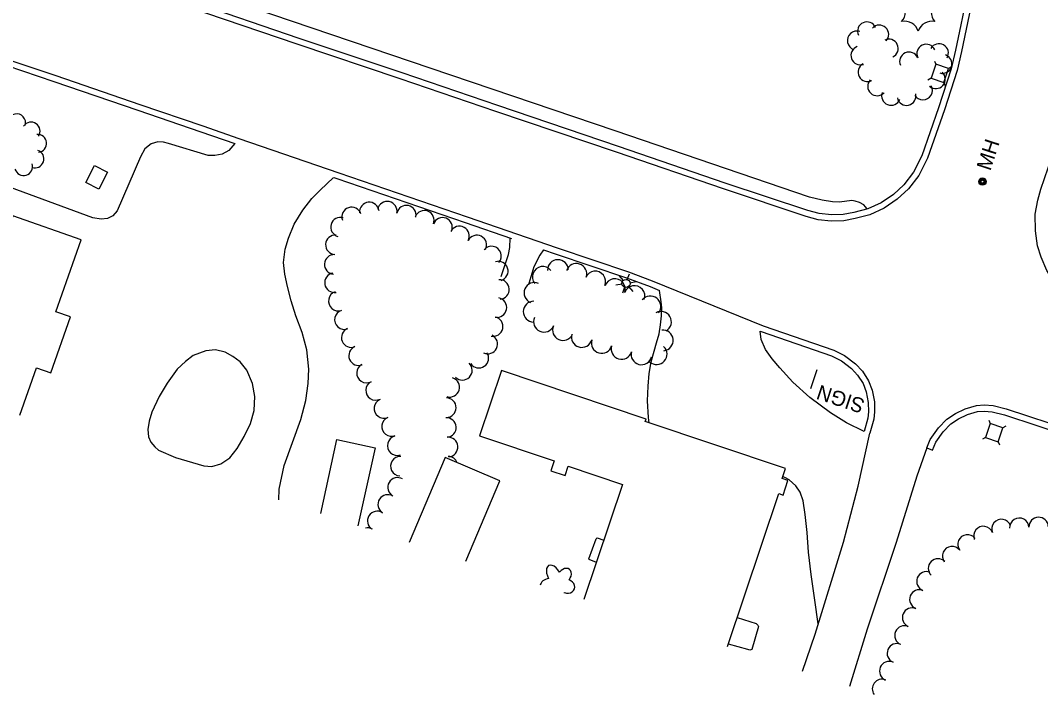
# Model space of a CAD drawing. Extents: x 189384 to 193282, y 256970 to 260388.
# Drawn here: x 192545.4 to 192959.1, y 258294.5 to 258567.8 of the extents above; entities that cross this region are included whole.
import ezdxf

# ---------------------------------------------------------------- set-up
doc = ezdxf.new("R2010")
doc.units = 0
for name, color, linetype in [('E_DRN_Grate', 7, 'Continuous'), ('E_DWY', 7, 'Continuous'), ('E_LAND_Vegetation', 7, 'Continuous'), ('E_MISCPROP', 7, 'Continuous'), ('E_MISCPROP_HvyLine', 7, 'Continuous'), ('E_PATH_Sidewalk', 7, 'Continuous'), ('E_RDWY', 7, 'Continuous'), ('E_UTL_AboveGroundPipe', 7, 'Continuous')]:
    doc.layers.add(name, color=color, linetype=linetype)

# ---------------------------------------------------------------- blocks, each defined once
blk = doc.blocks.new('PED')
at = {"layer": 'E_UTL_AboveGroundPipe'}
for p, q in [((-2.34, 2.71), (-3.29, 3.77)), ((3.06, 2.71), (4.02, 3.77)), ((-3.29, -4.35), (-2.34, -3.29)), ((4.02, -4.35), (3.06, -3.29))]:
    blk.add_line(p, q, dxfattribs=at)
blk.add_lwpolyline([(-2.34, -3.29), (3.06, -3.29), (3.06, 2.71), (-2.34, 2.71)], close=True, dxfattribs=at)
blk = doc.blocks.new('MHO_3')
at = {"layer": 'E_DRN_Grate'}
for centre, radius in [((0.04, -0.06), 1.5), ((0.04, -0.06), 1.22), ((0.04, -0.07), 0.968), ((0.01, -0.08), 0.605)]:
    blk.add_circle(centre, radius, dxfattribs=at)
blk = doc.blocks.new('LTP')
at = {"layer": 'E_MISCPROP'}
for p, q in [((-1.61, 0.09), (-4.22, 0.17)), ((-0.78, 1.46), (-1.98, 3.76)), ((0.86, 1.37), (2.22, 3.6)), ((1.66, 0), (4.18, -0.06)), ((-0.86, -1.4), (-2.22, -3.59)), ((0.78, -1.44), (2.02, -3.62))]:
    blk.add_line(p, q, dxfattribs=at)
blk.add_circle((0.02, 0.01), 1.64, dxfattribs=at)
blk = doc.blocks.new('PINEL')
at = {"layer": 'E_LAND_Vegetation'}
for centre, start, end in [((-8.23, 7.26), 275.2112, 0.9761), ((2.17, 10.66), 215.2112, 300.9761), ((10.31, 3.35), 155.2112, 240.9761), ((-10.49, -3.45), 335.2112, 60.9761), ((8.05, -7.36), 95.2112, 180.9761), ((-2.35, -10.75), 35.2112, 120.9761)]:
    blk.add_arc(centre, 5.72, start, end, dxfattribs=at)
blk = doc.blocks.new('SIGN')
at = {"layer": 'E_MISCPROP'}
blk.add_text('SIGN', height=6, rotation=0, dxfattribs=at).set_placement((0, -3))

msp = doc.modelspace()

# ---------------------------------------------------------------- linework, layer by layer
at = {"layer": 'E_DWY'}
for points in [[(192632.37, 258517.83), (192629.93, 258515.02), (192627.21, 258513.59), (192624.2, 258513.01), (192621.46, 258513.06), (192605.36, 258517.87), (192603.37, 258518.37), (192601.1, 258518.53), (192598.34, 258517.73), (192595.89, 258515.69), (192594.07, 258512.53), (192584.64, 258490.58), (192582.81, 258488.58), (192580.69, 258487.51), (192578.06, 258487.18), (192574.75, 258487.67), (192541.35, 258500.02)], [(192650.2, 258373.43), (192650.29, 258377.8), (192652.4, 258387.32), (192659.07, 258406.04), (192661.07, 258413.67), (192662.11, 258420.61), (192662.35, 258426.41), (192661.53, 258434.25), (192659.67, 258441.24), (192657.12, 258447.95), (192655.16, 258454.07), (192653.69, 258459.84), (192652.58, 258464.85), (192652.11, 258469.58), (192652.77, 258475.1), (192654.12, 258479.56), (192656.41, 258485.18), (192659.87, 258490.87), (192663.62, 258495.57), (192667, 258498.92), (192672.41, 258504.08)], [(192740.28, 258464.02), (192743.26, 258472.93), (192743.85, 258475.76), (192743.98, 258479.52)], [(192757.55, 258474.83), (192756.04, 258472.58), (192753.62, 258467.85), (192751.51, 258461.13)], [(192800.37, 258404.62), (192800.08, 258406.75), (192799.64, 258413.54), (192799.96, 258419.56), (192800.4, 258424.69), (192801.22, 258429.31), (192803.33, 258437.1), (192804.45, 258440.73), (192804.99, 258444.39), (192805.35, 258447.97), (192805.49, 258451.24), (192805.27, 258453.72), (192804.58, 258458.31)], [(192887.51, 258401.18), (192880.44, 258404.63), (192873.97, 258408.68), (192865.48, 258414.89), (192858.58, 258421.12), (192853.31, 258426.94), (192850.2, 258430.64), (192847.61, 258434.33), (192845.79, 258438.44), (192845.36, 258441.82)], [(192608.2, 258390.53), (192619.82, 258387.22), (192622.96, 258386.96), (192626.65, 258387.98), (192630.24, 258390.41), (192633.27, 258394.2), (192636.16, 258399.15), (192638.63, 258404.31), (192640.16, 258409.57), (192640.42, 258415.29), (192639.53, 258420.55), (192637.22, 258425.95), (192634.5, 258429.36), (192631.46, 258431.59), (192628.38, 258433.34), (192624.49, 258434.18), (192620.53, 258433.84), (192615.42, 258431.87), (192612.37, 258429.56), (192608.91, 258426.37), (192604.82, 258420.71), (192601.58, 258415.34)], [(192601.58, 258415.34), (192598.64, 258408.9), (192597.54, 258405.31), (192597.06, 258401.92), (192597.33, 258398.96), (192598.25, 258396.84), (192599.94, 258394.84), (192601.35, 258393.6), (192608.2, 258390.53)], [(192868.96, 258323.16), (192867.59, 258332.8), (192866.04, 258343.19), (192864.95, 258352.16), (192864.43, 258360.16), (192863.66, 258367.42), (192862.86, 258373.08), (192861.55, 258376.54), (192859.8, 258379.03), (192857.1, 258381.53), (192855.45, 258382.44), (192854.53, 258382.8)]]:
    msp.add_lwpolyline(points, dxfattribs=at)
at = {"layer": 'E_LAND_Vegetation'}
for centre, radius, start, end in [((192888.69, 258563.35), 3.82, 24.1046, 204.1046), ((192884.55, 258559.63), 3.82, 71.9241, 251.9241), ((192893.69, 258562.05), 3.82, 316.5353, 136.5353), ((192897.57, 258556.38), 3.82, 295.7924, 115.7924), ((192917.89, 258554.5), 3.82, 330.4565, 150.4565), ((192886.02, 258553.54), 3.82, 108.991, 288.991), ((192905.74, 258551.11), 3.82, 23.8205, 203.8205), ((192912.75, 258554.26), 3.82, 25.2764, 205.2764), ((192888.94, 258546.8), 3.82, 117.7863, 297.7863), ((192919.37, 258550.11), 3.82, 252.6957, 72.6957), ((192916.64, 258543.93), 3.82, 228.7284, 48.7284), ((192892.82, 258541.05), 3.82, 137.098, 317.098), ((192898.46, 258537.17), 3.82, 158.3812, 338.3812), ((192904.74, 258537.15), 3.82, 192.4759, 12.4759), ((192911.4, 258539.38), 3.82, 209.6779, 29.6779), ((192543.85, 258526.24), 3.65, 342.4803, 162.4803), ((192549.7, 258522.87), 3.65, 326.0818, 146.0818), ((192552.38, 258517.94), 3.65, 275.6408, 95.6408), ((192551.25, 258511.62), 3.65, 250.9824, 70.9824), ((192546.65, 258508.54), 3.65, 197.3522, 17.3522), ((192686.86, 258490.12), 3.96, 5.7043, 185.7043), ((192694.15, 258490.42), 3.96, 348.2704, 168.2704), ((192701.9, 258488.82), 3.96, 348.2704, 168.2704), ((192679.7, 258488.11), 3.96, 19.191, 199.191), ((192709.19, 258486.74), 3.96, 338.5975, 158.5975), ((192675.2, 258483.98), 3.96, 73.5649, 253.5649), ((192716.56, 258483.85), 3.96, 338.5975, 158.5975), ((192723.44, 258480.38), 3.96, 332.0101, 152.0101), ((192673.11, 258476.77), 3.96, 86.296, 266.296), ((192730.49, 258476.73), 3.96, 332.9673, 152.9673), ((192736.43, 258472.24), 3.96, 319.4813, 139.4813), ((192672.6, 258468.88), 3.96, 86.296, 266.296), ((192739.19, 258466.16), 3.96, 287.4351, 107.4351), ((192757.22, 258463.8), 4.21, 38.8307, 218.8307), ((192763.36, 258466.54), 4.21, 1.1859, 181.1859), ((192770.85, 258465.02), 4.21, 341.7196, 161.7196), ((192672.72, 258461.43), 3.96, 99.5448, 279.5448), ((192778.49, 258461.92), 4.21, 336.8121, 156.8121), ((192739.68, 258458.71), 3.96, 273.7323, 93.7323), ((192753.86, 258457.28), 4.21, 66.7, 246.7), ((192786.46, 258458.82), 4.21, 340.5336, 160.5336), ((192794.4, 258456.01), 4.21, 340.5336, 160.5336), ((192674.28, 258453.97), 3.96, 108.2413, 288.2413), ((192738.63, 258451.36), 3.96, 259.3317, 79.3317), ((192800.86, 258451.85), 4.21, 321.7447, 141.7447), ((192753.53, 258449.71), 4.21, 89.5658, 269.5658), ((192676.76, 258446.46), 3.96, 108.2413, 288.2413), ((192737.1, 258443.65), 3.96, 257.7875, 77.7875), ((192757.68, 258445.64), 4.21, 156.2211, 336.2211), ((192805.17, 258445.6), 4.21, 300.3002, 120.3002), ((192679.54, 258439.18), 3.96, 112.1641, 292.1641), ((192765.38, 258442.24), 4.21, 156.2211, 336.2211), ((192734.94, 258436.56), 3.96, 243.7476, 63.7476), ((192773.04, 258439.43), 4.21, 163.3362, 343.3362), ((192805.9, 258438.05), 4.21, 275.8795, 95.8795), ((192682.52, 258431.85), 3.96, 112.1641, 292.1641), ((192781.11, 258437.01), 4.21, 163.3362, 343.3362), ((192789.18, 258434.59), 4.21, 163.3362, 343.3362), ((192803.4, 258432.47), 4.21, 227.6888, 47.6888), ((192731.29, 258430.85), 3.96, 213.845, 33.845), ((192797.23, 258432.41), 4.21, 165.6497, 345.6497), ((192685.72, 258424.81), 3.96, 117.5847, 297.5847), ((192724.63, 258425.95), 3.96, 225.5524, 45.5524), ((192719.5, 258419.04), 3.96, 252.8789, 72.8789), ((192689.39, 258417.79), 3.96, 117.5847, 297.5847), ((192692.81, 258410.48), 3.96, 112.8016, 292.8016), ((192718.1, 258410.78), 3.96, 269.7062, 89.7062), ((192695.87, 258403.19), 3.96, 112.8016, 292.8016), ((192718.17, 258402.72), 3.96, 274.5056, 94.5056), ((192698.22, 258395.41), 3.96, 106.4734, 286.4734), ((192718.79, 258394.83), 3.96, 274.5056, 94.5056), ((192699.45, 258387.06), 3.96, 86.4065, 266.4065), ((192718.79, 258387.09), 3.96, 19.9908, 88.899), ((192698.34, 258378.47), 3.96, 60.0407, 240.0407), ((192694.33, 258371.55), 3.96, 57.5775, 237.5775), ((192690.08, 258364.86), 3.96, 57.5775, 237.5775), ((192943.25, 258361.61), 3.93, 20.9709, 200.9709), ((192950.48, 258362.11), 3.93, 2.5415, 182.5415), ((192958.32, 258362.44), 3.93, 2.14, 182.14), ((192686.13, 258358.09), 3.96, 60.0404, 102.5933), ((192935.9, 258358.79), 3.93, 20.9709, 200.9709), ((192929.47, 258355.39), 3.93, 37.1199, 217.1199), ((192923.2, 258350.64), 3.93, 37.1199, 217.1199), ((192917.5, 258345.63), 3.93, 45.4292, 225.4292), ((192912.78, 258340.39), 3.93, 68.7869, 248.7869), ((192909.93, 258333.06), 3.93, 68.7869, 248.7869), ((192906.97, 258325.7), 3.93, 66.9675, 246.9675), ((192903.89, 258318.47), 3.93, 66.9675, 246.9675), ((192900.81, 258311.22), 3.93, 66.8762, 246.8762), ((192897.72, 258303.98), 3.93, 66.8762, 246.8762), ((192894.78, 258296.77), 3.93, 69.2107, 215.6255)]:
    msp.add_arc(centre, radius, start, end, dxfattribs=at)
for centre, major_axis, ratio, start_param, end_param in [((192761.8, 258342.82), (2.22, -3.95), 0.560249, 1.570796, 4.712389), ((192765.94, 258342.53), (-2.16, -2.7), 0.716896, 1.570796, 4.712389), ((192760.13, 258338.84), (3.95, 0.75), 0.691916, 1.570796, 2.900375), ((192766.96, 258338.4), (-3.1, 1.11), 0.832022, 1.570796, 4.712389), ((192763.34, 258335.97), (0.18, 3.44), 0.782863, 4.630808, 4.712389)]:
    msp.add_ellipse(centre, major_axis=major_axis, ratio=ratio, start_param=start_param, end_param=end_param, dxfattribs=at)
at = {"layer": 'E_MISCPROP'}
msp.add_line((192865.93, 258418.53), (192868.54, 258426.23), dxfattribs=at)
at = {"layer": 'E_MISCPROP_HvyLine'}
for points in [[(192545.08, 258407.81), (192551.84, 258426.98), (192551.84, 258426.98), (192557.68, 258424.92), (192565.67, 258447.55), (192559.7, 258449.66), (192559.7, 258449.66), (192559.7, 258449.66), (192569.98, 258478.81), (192569.98, 258478.81), (192542.36, 258488.55), (192536.69, 258472.48), (192536.69, 258472.48), (192536.69, 258472.48), (192502.5, 258484.54), (192502.5, 258484.54), (192482.63, 258428.24)], [(192832.13, 258313.92), (192852.91, 258375.93), (192854.67, 258375.34), (192856.65, 258381.23), (192856.65, 258381.23), (192854.27, 258382.03), (192854.27, 258382.03), (192855.64, 258386.1), (192798.75, 258405.16), (192798.75, 258405.16), (192799.08, 258406.13), (192799.08, 258406.13), (192740.42, 258425.79), (192740.42, 258425.79), (192731.56, 258399.33), (192731.56, 258399.33), (192761.87, 258389.18), (192761.87, 258389.18), (192760.53, 258385.16), (192766.23, 258383.25), (192767.51, 258387.07), (192767.51, 258387.07), (192789.57, 258379.67), (192789.57, 258379.67), (192789.57, 258379.67), (192773.92, 258332.96)], [(192667.18, 258367.87), (192673.76, 258397.9), (192673.76, 258397.9), (192673.76, 258397.9), (192689.19, 258394.51), (192682.27, 258362.94)], [(192726.07, 258348.61), (192739.8, 258381.15), (192739.8, 258381.15), (192739.8, 258381.15), (192717.59, 258390.52), (192717.59, 258390.52), (192703.08, 258356.13)]]:
    msp.add_lwpolyline(points, dxfattribs=at)
at = {"layer": 'E_PATH_Sidewalk'}
for points in [[(192888.84, 258491.32), (192887.45, 258493.02), (192885.65, 258493.99), (192883.88, 258494.53), (192882.56, 258494.73), (192877.54, 258494.11), (192874.78, 258494.22), (192870.54, 258494.89), (192865.39, 258496.14), (192786.51, 258522.98), (192719.99, 258545.63), (192639.35, 258572.86), (192580.24, 258592.73), (192566.85, 258598.37), (192561.81, 258601.23), (192558.48, 258603.5), (192556.79, 258604.58), (192555.47, 258604.86), (192554.46, 258604.99), (192552.71, 258604.48)], [(192778.97, 258348.03), (192776, 258349.17), (192775.84, 258349.54), (192778.84, 258357.63), (192779.28, 258357.99), (192782, 258357.07)], [(192836.09, 258325.73), (192843.82, 258323.26), (192844.47, 258322.65), (192844.65, 258322.09), (192841.96, 258312.75), (192841.23, 258312.51), (192840.32, 258312.69), (192832.48, 258314.95)]]:
    msp.add_lwpolyline(points, dxfattribs=at)
msp.add_lwpolyline([(192571.91, 258502.01), (192575.44, 258508.89), (192580.67, 258506.2), (192577.14, 258499.33)], close=True, dxfattribs=at)
at = {"layer": 'E_RDWY'}
for points in [[(192932.03, 258579.15), (192927.08, 258555.15), (192925.3, 258547.45), (192920.09, 258531.51), (192913.27, 258511.93), (192909.72, 258504.89), (192905.55, 258499.48), (192900.99, 258495.3), (192895.68, 258491.62), (192889.86, 258489), (192883.9, 258487.46), (192879.29, 258486.55), (192874.18, 258486.44), (192868.91, 258486.99), (192863.98, 258488.27), (192830.45, 258499.45), (192787.18, 258514.29), (192738.17, 258530.89), (192699.38, 258544.09), (192657.63, 258558.09), (192613.4, 258573.18)], [(192929.58, 258579.66), (192924.63, 258555.68), (192922.89, 258548.12), (192917.72, 258532.31), (192910.96, 258512.91), (192907.6, 258506.23), (192903.7, 258501.18), (192899.43, 258497.25), (192894.44, 258493.8), (192889.03, 258491.37), (192883.34, 258489.9), (192879.02, 258489.05), (192874.29, 258488.95), (192869.36, 258489.46), (192864.69, 258490.67), (192831.25, 258501.82), (192787.98, 258516.66), (192738.97, 258533.26), (192700.19, 258546.46), (192658.43, 258560.46), (192614.21, 258575.55)], [(192487.88, 258543.26), (192489.42, 258546.27), (192491.64, 258549.49), (192494.14, 258552.48), (192496.75, 258554.47), (192499.59, 258556.18), (192502.38, 258557.31), (192505.59, 258558), (192509.65, 258558.27), (192513.2, 258557.8), (192517.29, 258556.94), (192533.31, 258551.6), (192558.88, 258543.03), (192592.94, 258531.36), (192618.51, 258522.65), (192632.37, 258517.83)], [(192534.1, 258553.98), (192559.68, 258545.39), (192593.74, 258533.72), (192619.32, 258525.01), (192633.94, 258519.93), (192674.52, 258506), (192726.52, 258488.2), (192763.07, 258475.57), (192791.95, 258465.8), (192801.63, 258462.19), (192846.64, 258444), (192875.29, 258434.11), (192879.64, 258431.93), (192884.11, 258428.54), (192886.88, 258425.56), (192889.36, 258421.71), (192890.84, 258417.91), (192891.72, 258413.1), (192891.8, 258409.03), (192891.54, 258406.08), (192889.91, 258400.49)], [(193071.08, 258418.18), (193042.72, 258427.75), (193003.08, 258441.22), (192985.41, 258446.99), (192980.31, 258449.03), (192975.53, 258451.77), (192971.28, 258454.63), (192967.49, 258458.6), (192964, 258462.77), (192961.58, 258466.45), (192959.35, 258471.75), (192957.83, 258476.43), (192956.98, 258482.43), (192956.86, 258489.17), (192957.93, 258494.87), (192959.27, 258499.33), (192965.15, 258516.71), (192971.18, 258533.56), (192974.46, 258539.31), (192977.95, 258543.18), (192981.19, 258545.68)], [(192672.44, 258504.07), (192673.71, 258503.63), (192725.71, 258485.84), (192744.5, 258479.34)], [(192757.55, 258474.83), (192762.26, 258473.2), (192791.11, 258463.45), (192800.73, 258459.86), (192804.61, 258458.29)], [(192845.36, 258441.82), (192845.76, 258441.66), (192874.32, 258431.8), (192878.31, 258429.8), (192882.42, 258426.68), (192884.9, 258424.02), (192887.12, 258420.56), (192888.42, 258417.22), (192889.23, 258412.84), (192889.3, 258409.12), (192889.07, 258406.54), (192887.51, 258401.18)], [(192912.99, 258394.45), (192914.37, 258397.94), (192917.68, 258402.62), (192921.05, 258406.11), (192924.62, 258408.47), (192928.49, 258410.34), (192933.09, 258411.7), (192936.23, 258411.9), (192939.85, 258411.6), (192945.13, 258410.25), (192971.47, 258401.6), (193001.74, 258391.59), (193036.85, 258379.94), (193056.13, 258373.34)], [(192912.99, 258394.45), (192915.32, 258393.53), (192916.59, 258396.74), (192919.61, 258401.02), (192922.66, 258404.17), (192925.86, 258406.29), (192929.4, 258408), (192933.53, 258409.22), (192936.21, 258409.4), (192939.44, 258409.13), (192944.43, 258407.85), (192970.69, 258399.23), (193000.95, 258389.22), (193036.05, 258377.58), (193055.32, 258370.97), (193056.13, 258373.34)], [(192862.54, 258303.97), (192867.66, 258318.95), (192879.2, 258356.2), (192885.1, 258378.97), (192889.91, 258400.49)], [(192912.99, 258394.45), (192908.87, 258382.96), (192900.51, 258356.08), (192888.73, 258321.03), (192881.64, 258297.73)]]:
    msp.add_lwpolyline(points, dxfattribs=at)

# ---------------------------------------------------------------- block references
at = {"layer": 'E_DRN_Grate', "rotation": 72.07821061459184}
msp.add_blockref('MHO_3', (192935.45, 258502.41), dxfattribs=at)
at = {"layer": 'E_LAND_Vegetation', "rotation": 161.7286567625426}
msp.add_blockref('PINEL', (192909.41, 258571.16), dxfattribs=at)
at = {"layer": 'E_MISCPROP'}
for name, p, rotation in [('LTP', (192790.98, 258461.12), 72.07821318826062), ('SIGN', (192887.32, 258411.17), 161.72865715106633)]:
    msp.add_blockref(name, p, dxfattribs=dict(at, rotation=rotation))
at = {"layer": 'E_UTL_AboveGroundPipe'}
for p, rotation in [((192918.47, 258545.86), 161.06329868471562), ((192940.55, 258400.3), 161.06329828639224)]:
    msp.add_blockref('PED', p, dxfattribs=dict(at, rotation=rotation))

# ---------------------------------------------------------------- texts
at = {"layer": 'E_DRN_Grate'}
msp.add_text('MH', height=6, rotation=72.0781, dxfattribs=at).set_placement((192938.73, 258506.52))

doc.saveas('drawing.dxf')
